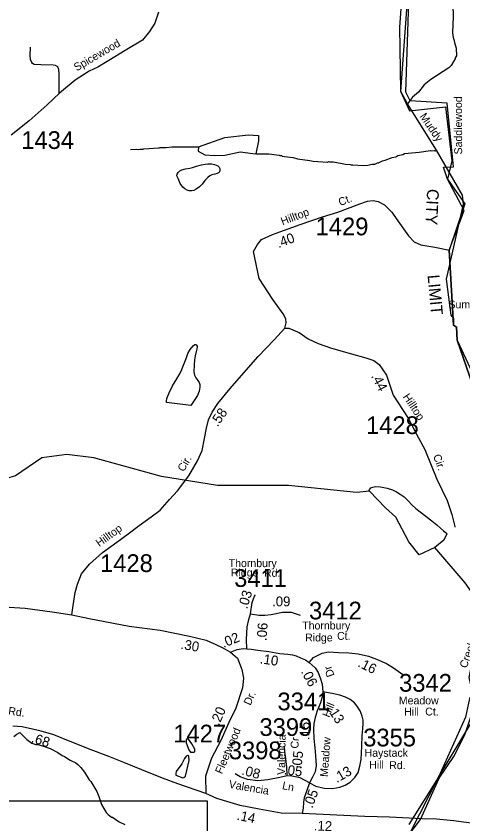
# Model space of a CAD drawing. Extents: x 1551653 to 1702041, y 811336 to 920032.
# Drawn here: x 1597935 to 1601655, y 864750 to 871475 of the extents above; entities that cross this region are included whole.
import ezdxf

# ---------------------------------------------------------------- set-up
doc = ezdxf.new("R2010")
doc.units = 0
for name, color, linetype in [('Old_Level_10', 7, 'Continuous'), ('Old_Level_11', 7, 'Continuous'), ('Old_Level_17', 7, 'Continuous'), ('Old_Level_19', 7, 'Continuous'), ('Old_Level_21', 7, 'Continuous'), ('Old_Level_3', 7, 'Continuous'), ('Old_Level_31', 7, 'Continuous'), ('Old_Level_32', 7, 'Continuous'), ('Old_Level_35', 7, 'Continuous'), ('Old_Level_48', 7, 'Continuous'), ('Old_Level_49', 7, 'Continuous'), ('Old_Level_50', 7, 'Continuous'), ('Old_Level_59', 7, 'Continuous'), ('Old_Level_62', 7, 'Continuous'), ('Old_Level_8', 7, 'Continuous')]:
    doc.layers.add(name, color=color, linetype=linetype)

msp = doc.modelspace()

# ---------------------------------------------------------------- linework, layer by layer
at = {"layer": 'Old_Level_3'}
msp.add_lwpolyline([(1599526.393, 862024.212), (1592689.875, 862024.212), (1592689.875, 864942.814), (1599526.393, 864942.814), (1599526.393, 862024.212)], dxfattribs=at)
at = {"layer": 'Old_Level_31'}
msp.add_line((1601315.201, 864791.795), (1601315.201, 864791.795), dxfattribs=at)
at = {"layer": 'Old_Level_32'}
for points in [[(1599120.355, 871508.558), (1599088.963, 871417.182), (1599046.156, 871348.648), (1598986.227, 871274.405), (1598843.765, 871189.797), (1598707.164, 871104.922), (1598614.628, 871051.565), (1598542.469, 871016.211), (1598425.924, 870943.334), (1598295.036, 870834.325), (1598192.408, 870737.35), (1598043.428, 870604.496), (1597894.492, 870483.847)], [(1600173.589, 868875.892), (1600184.489, 868922.243), (1600181.763, 868954.962), (1600157.24, 868995.86), (1600072.769, 869115.827), (1599959.068, 869289.634), (1599912.002, 869516.628), (1599943.782, 869573.307), (1599978.047, 869614.836), (1600069.071, 869658.173), (1600100.018, 869669.313), (1600298.932, 869740.203), (1600486.948, 869802.914), (1600615.017, 869843.812), (1600797.582, 869911.975)], [(1598399.432, 866489.773), (1598408.808, 866567.427), (1598426.804, 866675.124), (1598446.026, 866744.773), (1598479.403, 866830.814), (1598544.403, 866912.637), (1598653.434, 867009.147), (1598772.95, 867095.165), (1598867.303, 867164.401), (1598959.561, 867233.635), (1599060.205, 867304.968), (1599133.592, 867361.615), (1599211.171, 867449.732), (1599278.268, 867523.163), (1599372.392, 867648.757), (1599445.374, 867773.951), (1599483.895, 867857.618), (1599504.735, 867957.454), (1599521.486, 868043.366), (1599535.952, 868115.115), (1599566.463, 868178.933), (1599615.144, 868250.39), (1599717.943, 868375.577), (1599810.771, 868482.755), (1599950.15, 868641.41), (1600083.669, 868780.464), (1600173.589, 868875.892)], [(1600173.589, 868875.892), (1600206.924, 868876.968), (1600292.864, 868839.879), (1600367.435, 868789.593), (1600450.112, 868750.663), (1600560.348, 868710.11), (1600728.943, 868664.691), (1600847.284, 868630.627), (1600913.749, 868607.917), (1600957.52, 868573.853), (1601018.101, 868484.651), (1601075.752, 868319.216), (1601198.857, 868128.524), (1601269.222, 867993.42), (1601337.644, 867865.935), (1601439.098, 867620.407), (1601523.205, 867440.976), (1601564.307, 867326.675), (1601587.49, 867226.544), (1601588.624, 867219.847)], [(1599887.367, 866497.977), (1599901.322, 866593.417), (1599919.928, 866646.956), (1599927.785, 866657.178)], [(1596920.757, 865953.059), (1596987.62, 866003.731), (1597068.936, 866076.323), (1597166.859, 866188.403), (1597248.538, 866278.996), (1597321.809, 866349.551), (1597428.928, 866421.617), (1597551.966, 866479.353), (1597646.589, 866517.457), (1597742.973, 866543.717), (1597831.07, 866556.138), (1598010.738, 866544.888), (1598236.089, 866516.703), (1598399.432, 866489.773)], [(1599887.367, 866497.977), (1599954.814, 866486.338), (1600005.981, 866486.338), (1600059.474, 866493.322), (1600152.506, 866511.944), (1600224.604, 866511.944), (1600299.029, 866488.666)], [(1598399.432, 866489.773), (1598541.774, 866458.494), (1598875.203, 866396.71), (1599134.537, 866362.73), (1599378.434, 866313.302), (1599517.363, 866279.322), (1599597.633, 866242.252), (1599650.117, 866217.538), (1599721.125, 866180.468)], [(1599857.046, 866207.438), (1599852.48, 866283.821), (1599859.457, 866390.899), (1599873.412, 866451.421), (1599887.367, 866497.977)], [(1599721.125, 866180.468), (1599777.247, 866128.629), (1599815.548, 866034), (1599828.087, 865961.704), (1599818.704, 865883.853), (1599763.421, 865714.619), (1599704.762, 865594.141), (1599639.929, 865442.772), (1599562.308, 865296.823), (1599510.416, 865146.891), (1599514.333, 865001.86)], [(1599721.125, 866180.468), (1599775.77, 866202.71), (1599825.167, 866208.888), (1599857.046, 866207.438)], [(1599857.046, 866207.438), (1599893.088, 866205.799), (1599948.659, 866196.532), (1600038.191, 866184.174), (1600130.81, 866168.729), (1600198.732, 866162.55), (1600235.779, 866156.372), (1600266.652, 866150.194), (1600303.699, 866131.659), (1600343.835, 866116.213), (1600374.708, 866094.589)], [(1600374.708, 866094.589), (1600411.755, 866134.748), (1600482.763, 866171.818), (1600535.248, 866181.086), (1600618.605, 866177.997), (1600705.05, 866174.907), (1600782.232, 866165.639), (1600868.677, 866147.104), (1600936.598, 866122.391), (1601019.955, 866085.321), (1601078.613, 866048.251), (1601155.797, 865992.645)], [(1600374.708, 866094.589), (1600424.104, 866048.251), (1600448.803, 866011.18), (1600470.414, 865958.665), (1600482.763, 865912.327), (1600488.938, 865850.543)], [(1600488.938, 865850.543), (1600482.763, 865807.294), (1600470.414, 865757.868), (1600442.629, 865689.906), (1600424.104, 865634.301), (1600414.843, 865584.874), (1600411.755, 865538.536), (1600414.843, 865461.307), (1600421.017, 865384.078), (1600427.192, 865316.115), (1600434.486, 865236.128), (1600425.224, 865183.613), (1600399.615, 865131.937), (1600378.004, 865091.778)], [(1600813.146, 865397.616), (1600816.193, 865486.021), (1600822.367, 865541.626), (1600825.455, 865587.963), (1600825.455, 865612.676), (1600816.193, 865646.657), (1600800.756, 865689.906), (1600772.97, 865733.154), (1600751.359, 865757.868), (1600717.399, 865785.67), (1600677.264, 865804.206), (1600630.954, 865822.741), (1600566.121, 865835.097), (1600488.938, 865850.543)], [(1599514.333, 865001.86), (1599282.125, 865081.912), (1599153.084, 865130.737), (1598981.554, 865200.038), (1598832.246, 865261.356), (1598707.926, 865311.756), (1598560.001, 865366.882), (1598369.587, 865442.482), (1598247.406, 865490.788), (1598141.97, 865520.714), (1598071.155, 865539.614), (1597986.177, 865558.514), (1597907.493, 865563.239)], [(1600192.408, 865148.495), (1600189.823, 865225.973), (1600166.046, 865397.663)], [(1600378.004, 865091.778), (1600430.279, 865062.803), (1600501.288, 865047.357), (1600569.208, 865044.268), (1600630.954, 865056.624), (1600674.177, 865072.07), (1600717.399, 865096.784), (1600754.447, 865136.943), (1600782.232, 865177.102), (1600797.669, 865229.618), (1600806.931, 865285.224), (1600813.146, 865397.616)], [(1600192.408, 865148.495), (1600130.379, 865135.878), (1600030.174, 865117.179), (1599946.952, 865106.979), (1599861.673, 865120.539), (1599800.89, 865140.977), (1599760.129, 865166.476)], [(1600378.004, 865091.778), (1600300.219, 865132.478), (1600230.584, 865147.776), (1600192.408, 865148.495)], [(1600378.004, 865091.778), (1600356.266, 865027.084), (1600332.488, 864965.887), (1600328.188, 864929.319), (1600325.1, 864879.892), (1600317.949, 864835.082)], [(1600317.949, 864835.082), (1600143.16, 864840.382), (1599957.921, 864871.274), (1599800.469, 864902.165), (1599605.969, 864960.86), (1599514.333, 865001.86)], [(1601315.201, 864791.795), (1601043.692, 864807.049), (1600837.908, 864811.64), (1600317.949, 864835.082)], [(1602101.643, 864735.874), (1601746.544, 864754.163), (1601682.018, 864762.385), (1601576.532, 864775.919), (1601407.483, 864790.807), (1601340.316, 864789.568), (1601315.201, 864791.795)]]:
    msp.add_lwpolyline(points, dxfattribs=at)
at = {"layer": 'Old_Level_35'}
for points in [[(1598292.996, 870832.398), (1598294.481, 870994.233), (1598290.813, 871030.329), (1598280.852, 871052.343), (1598263.464, 871063.301), (1598243.123, 871066.716), (1598141.122, 871069.59), (1598085.18, 871073.928), (1598072.109, 871080.798), (1598065.298, 871090.142), (1598055.2, 871115.161), (1598051.87, 871148.248), (1598054.449, 871216.237)], [(1600797.582, 869911.975), (1600859.695, 869935.529), (1600907.598, 869939.157), (1600949.491, 869932.704), (1601003.346, 869904.393), (1601062.713, 869841.953), (1601099.539, 869789.454), (1601200.99, 869644.827), (1601248.634, 869596.431), (1601304.369, 869571.884), (1601420.209, 869550.92), (1601543.775, 869525.998)]]:
    msp.add_lwpolyline(points, dxfattribs=at)
at = {"layer": 'Old_Level_48'}
msp.add_lwpolyline([(1601198.406, 872387.726), (1601126.416, 871383.307), (1601135.837, 870851.477), (1601210.004, 870685.931), (1601509.532, 870720.8), (1601562.316, 870270.572), (1601525.891, 870117.452), (1601671.59, 869913.29), (1601540.461, 869526.842), (1601575.882, 868902.393), (1601600.797, 868885.477), (1601607.87, 868777.003), (1601736.85, 868400.206), (1601849.832, 868191.046), (1601989.884, 868024.127), (1602171.872, 867885.817), (1602442.845, 867607.858), (1602662.461, 867152.321), (1602722.848, 866673.1), (1601710.806, 865794.115), (1601675.846, 865637.246), (1601451.824, 865139.566), (1601204.839, 864744.009)], dxfattribs=at)
at = {"layer": 'Old_Level_49'}
msp.add_lwpolyline([(1601219.912, 864681.148), (1601451.824, 865139.566), (1601736.428, 865606.433), (1601777.461, 865795.228), (1602182.318, 866158.887), (1602728.057, 866528.269), (1602797.675, 867040.132), (1602687.024, 867268.508), (1602313.624, 867748.705), (1601948.43, 868081.148), (1601736.85, 868400.206), (1601607.87, 868777.003), (1601600.797, 868885.477), (1601575.882, 868902.393), (1601540.461, 869526.842), (1601665.92, 869856.213), (1601525.891, 870117.452), (1601493.232, 870216.473), (1601576.605, 870220.935), (1601523.921, 870750.665), (1601216.137, 870770.079), (1601180.259, 870843.49), (1601231.811, 872433.975)], dxfattribs=at)
at = {"layer": 'Old_Level_50'}
msp.add_line((1601326, 864795.915), (1601326, 864795.915), dxfattribs=at)
at = {"layer": 'Old_Level_59'}
for points in [[(1602782.034, 867111.847), (1602446.66, 867604.585), (1602229.12, 867924.661), (1602006.858, 868065.023), (1601866.62, 868242.462), (1601771.366, 868427.845), (1601611.688, 868773.689), (1601604.614, 868882.162), (1601579.7, 868899.079), (1601580.623, 868958.236), (1601556.632, 868984.996), (1601518.697, 869284.372), (1601660.696, 869908.55), (1601652.699, 869984.214), (1601436.471, 870359.05), (1601193.21, 870745.338), (1601139.658, 870848.099), (1601187.898, 871530.009), (1601203.774, 872030.546)], [(1601422.301, 867051.181), (1601292.402, 866991.174), (1601204.137, 867097.853), (1601097.553, 867304.544), (1601010.954, 867381.219), (1600878.114, 867519.693), (1600769.474, 867509.568), (1600203.596, 867567.983), (1599611.61, 867566.855), (1599145.629, 867642.007), (1598580.608, 867797.847), (1598356.589, 867825.426), (1598147.641, 867796.821), (1597928.645, 867647.031), (1597853.596, 867625.5), (1597719.595, 867634.83), (1597188.612, 867816.199)], [(1601757.458, 865749.534), (1601708.678, 865968.269), (1601768.082, 866270.86), (1601764.971, 866625.895), (1601674.733, 866756.697), (1601422.301, 867051.181)], [(1600311.077, 862435.43), (1600315.656, 862785.964), (1600459.851, 863318.134), (1600546.977, 863735.455), (1600789.685, 864109.176), (1601301.318, 864786.365), (1601458.222, 865129.071), (1601578.464, 865310.726), (1601671.481, 865492.38), (1601757.458, 865749.534)]]:
    msp.add_lwpolyline(points, dxfattribs=at)
at = {"layer": 'Old_Level_62'}
for points in [[(1601571.395, 871568.242), (1601573.856, 871472.277), (1601569.653, 871336.328), (1601573.036, 871296.24), (1601580.725, 871280.144), (1601584.416, 871256.05), (1601599.59, 871207.863), (1601602.563, 871143.784), (1601590.363, 871127.995), (1601590.158, 871119.998), (1601577.855, 871096.212), (1601557.349, 871064.531), (1601538.997, 871044.846), (1601389.514, 870947.344), (1601332.92, 870904.386), (1601285.86, 870841.127), (1601235.546, 870800.953), (1601193.21, 870745.338)], [(1599452.798, 870387.832), (1599673.445, 870463.677), (1599869.575, 870488.215), (1599952.038, 870481.523), (1599954.268, 870436.909), (1599931.98, 870329.833)], [(1598887.469, 870363.561), (1598935.451, 870366.739), (1598951.445, 870364.484), (1598967.439, 870368.277), (1598991.43, 870367.867), (1598999.53, 870371.66), (1599119.588, 870379.657), (1599127.585, 870377.504), (1599135.582, 870381.4), (1599183.564, 870380.58), (1599231.649, 870387.757), (1599452.798, 870387.832), (1599450.57, 870349.909), (1599506.288, 870320.91), (1599586.523, 870314.218), (1599673.445, 870318.679), (1599801.515, 870346.14), (1599905.292, 870331.645), (1599931.98, 870329.833), (1600038.324, 870328.189), (1600102.095, 870319.167), (1600124.138, 870318.757), (1600130.084, 870314.656), (1600144.028, 870314.451), (1600149.974, 870310.35), (1600169.864, 870305.941), (1600241.735, 870298.764), (1600277.517, 870288.204), (1600381.273, 870274.466), (1600409.16, 870268.007), (1600529.013, 870259.907), (1600537.01, 870263.803), (1600545.007, 870261.65), (1600576.995, 870263.188), (1600676.651, 870241.452), (1600716.533, 870240.837), (1600724.53, 870236.634), (1600738.576, 870238.376), (1600824.391, 870232.943), (1600864.376, 870234.275), (1600896.467, 870241.76), (1600920.56, 870243.4), (1600944.654, 870254.986), (1600952.651, 870254.781), (1600984.946, 870270.262), (1601009.04, 870275.901), (1601065.327, 870298.867), (1601097.418, 870304.403), (1601113.514, 870314.143), (1601153.704, 870323.473), (1601169.801, 870331.163), (1601289.961, 870343.158), (1601386.131, 870357.512), (1601394.025, 870353.411), (1601418.119, 870356.999), (1601426.014, 870354.846), (1601436.471, 870359.05)], [(1599298.365, 870187.081), (1599315.59, 870196.001), (1599344.092, 870204.203), (1599381.719, 870209.125), (1599404.377, 870215.789), (1599435.545, 870227.169), (1599479.631, 870236.807), (1599509.774, 870243.983), (1599531.817, 870244.804), (1599561.242, 870244.394), (1599585.951, 870240.395), (1599613.12, 870227.682), (1599624.296, 870218.454), (1599630.55, 870207.587), (1599632.498, 870191.49), (1599628.602, 870180.212), (1599619.374, 870169.652), (1599609.634, 870164.423), (1599590.872, 870160.322), (1599565.035, 870154.273), (1599548.324, 870145.866), (1599530.997, 870131.615), (1599507.108, 870105.573), (1599484.758, 870076.353), (1599461.997, 870054.618), (1599434.93, 870033.497), (1599414.937, 870023.552), (1599396.688, 870021.707), (1599375.26, 870021.399), (1599358.651, 870025.911), (1599338.35, 870036.881), (1599323.587, 870051.542), (1599301.441, 870082.915), (1599283.601, 870122.388), (1599277.347, 870133.665), (1599274.272, 870145.558), (1599275.502, 870160.015), (1599283.704, 870174.368), (1599298.365, 870187.081)], [(1599190.705, 868290.903), (1599209.467, 868339.807), (1599235.611, 868396.709), (1599272.623, 868456.277), (1599292.103, 868488.778), (1599307.892, 868519.433), (1599322.861, 868554.702), (1599350.03, 868624.42), (1599365.101, 868666.045), (1599383.659, 868698.546), (1599408.573, 868730.022), (1599423.234, 868740.787), (1599430.513, 868740.684), (1599436.767, 868736.071), (1599441.176, 868726.023), (1599442.919, 868715.053), (1599438.1, 868693.317), (1599425.797, 868648.001), (1599419.85, 868613.552), (1599416.672, 868569.056), (1599415.954, 868512.666), (1599421.081, 868486.215), (1599431.743, 868462.429), (1599447.84, 868442.231), (1599460.348, 868423.879), (1599464.654, 868407.475), (1599465.372, 868384.816), (1599459.528, 868353.956), (1599446.405, 868317.764), (1599424.156, 868282.598), (1599388.99, 868232.155), (1599185.783, 868257.377), (1599185.886, 868270.09), (1599190.705, 868290.903)], [(1600878.114, 867519.693), (1600874.526, 867525.23), (1600877.602, 867535.072), (1600889.597, 867546.76), (1600904.464, 867554.347), (1600928.045, 867558.038), (1600969.363, 867555.578), (1601024.316, 867546.043), (1601069.325, 867531.689), (1601101.621, 867515.49), (1601132.789, 867494.472), (1601164.982, 867472.429), (1601199.021, 867440.543), (1601231.009, 867405.684), (1601262.177, 867374.824), (1601298.164, 867346.835), (1601346.043, 867310.848), (1601385.208, 867282.756), (1601410.635, 867262.866), (1601436.984, 867239.797), (1601467.947, 867210.988), (1601494.911, 867188.944), (1601519.107, 867169.977), (1601522.388, 867164.338), (1601497.244, 867112.855), (1601422.301, 867051.181)], [(1597915.214, 865478.297), (1597939.513, 865495.932), (1597965.555, 865509.363), (1598022.867, 865452.768), (1598066.338, 865422.113), (1598098.223, 865409.708), (1598114.217, 865409.502), (1598154.1, 865400.993), (1598217.666, 865376.079), (1598281.232, 865343.168), (1598316.809, 865318.664), (1598338.749, 865310.36), (1598384.271, 865279.704), (1598431.946, 865257.046), (1598449.785, 865244.846), (1598473.366, 865220.547), (1598504.842, 865180.049), (1598543.904, 865115.56), (1598555.797, 865103.36), (1598606.547, 865018.673), (1598623.977, 864978.483), (1598647.045, 864910.201), (1598684.16, 864845.609), (1598701.897, 864827.462), (1598729.579, 864807.059), (1598737.576, 864804.906), (1598793.042, 864766.152), (1598840.717, 864745.441)], [(1599396.747, 865417.576), (1599368.86, 865454.793), (1599353.891, 865455.818), (1599349.892, 865446.796), (1599351.943, 865425.163), (1599373.781, 865366.62), (1599386.494, 865347.653), (1599414.791, 865345.705), (1599422.686, 865349.601), (1599423.404, 865372.362), (1599396.747, 865417.576)], [(1599344.623, 865148.368), (1599376.713, 865276.218), (1599374.355, 865314.46), (1599364.205, 865318.869), (1599349.544, 865312.307), (1599336.01, 865292.827), (1599313.865, 865249.048), (1599266.395, 865184.662), (1599264.242, 865168.565), (1599266.088, 865154.314), (1599323.195, 865132.066), (1599332.319, 865134.732), (1599344.623, 865148.368)]]:
    msp.add_lwpolyline(points, dxfattribs=at)

# ---------------------------------------------------------------- texts
at = {"layer": 'Old_Level_10'}
msp.add_text('Saddlewood', height=65.6166, rotation=90.1255944, dxfattribs=at).set_placement((1601648.955, 870323.984))
msp.add_text('Summerfield', height=65.61666, dxfattribs=at).set_placement((1601535.01, 869041.984))
at = {"layer": 'Old_Level_11'}
for s, rotation, p in [('Spicewood', 30.2702389, (1598438.711, 871014.601)), ('Ct.', 21.3168361, (1600633.727, 869892.779)), ('Hilltop', 20.8461778, (1600153.545, 869732.782)), ('Hilltop', 303.7322806, (1601151.665, 868305.383)), ('Cir.', 59.7597167, (1599330.913, 867676.537)), ('Cir.', 290.0205583, (1601405.333, 867813.776)), ('Hilltop', 36.2109361, (1598627.548, 867053.251)), ('Dr', 109.1253333, (1600587.067, 865985.624)), ('Dr.', 65.7987944, (1599885.651, 865730.959)), ('Rd.', 352.166925, (1597866.224, 865660.112)), ('Hill', 67.7633361, (1600542.982, 865630.468)), ('Fleetwood', 66.9194056, (1599648.685, 865160.228)), ('Valencia', 88.89895, (1600173.325, 865156.896)), ('Cr', 84.9235778, (1600283.719, 865374.611)), ('Meadow', 85.7662194, (1600529.71, 865138.889)), ('Valencia', 349.9417611, (1599702.367, 865050.013)), ('Ln', 348.6804861, (1600146.632, 865039.623))]:
    msp.add_text(s, height=65.6167, rotation=rotation, dxfattribs=at).set_placement(p)
for s, p in [('Thornbury', (1599704.984, 866887.696)), ('Ridge', (1599723.505, 866809.751)), ('Rd.', (1599999.07, 866806.914)), ('Thornbury', (1600317.351, 866368.666)), ('Ridge', (1600341.388, 866268.635)), ('Ct.', (1600607.292, 866282.363)), ('Meadow', (1601121.989, 865744.762)), ('Hill', (1601166.308, 865652.219)), ('Ct.', (1601341.453, 865652.219)), ('Haystack', (1600836.873, 865308.522)), ('Hill', (1600875.208, 865208.49)), ('Rd.', (1601041.748, 865205.654))]:
    msp.add_text(s, height=65.6167, dxfattribs=at).set_placement(p)
at = {"layer": 'Old_Level_17'}
for s, rotation, p in [('.40', 20.8462861, (1600119.907, 869543.15)), ('.44', 297.410975, (1600888.888, 868478.801)), ('.58', 55.7346778, (1599612.804, 868050.967)), ('.03', 73.2814639, (1599858.656, 866534.251)), ('.09', 0.0000167, (1600066.262, 866561.156)), ('.06', 86.2718361, (1600020.01, 866270.595)), ('.02', 22.1474028, (1599662.261, 866214.395)), ('.30', 350.0799444, (1599301.098, 866208.154)), ('.10', 351.737625, (1599960.715, 866087.061)), ('.16', 333.5222444, (1600773.531, 866063.377)), ('.06', 298.1650667, (1600304.868, 866017.625)), ('.20', 66.6816444, (1599623.409, 865562.051)), ('.13', 302.720175, (1600522.942, 865704.176)), ('.15', 89.8799361, (1600377.336, 865447.023)), ('.68', 342.5515583, (1598055.367, 865431.361)), ('.05', 83.6766278, (1600309.665, 865201.578)), ('.05', 352.9835806, (1600161.54, 865162.663)), ('.08', 345.1290556, (1599807.798, 865161.417)), ('.13', 29.7604528, (1600605.448, 865089.148)), ('.05', 70.5156361, (1600402.1, 864875.334)), ('.14', 348.0748583, (1599768.303, 864785.002)), ('.12', 357.4186556, (1600412.173, 864695.63))]:
    msp.add_text(s, height=82.0208, rotation=rotation, dxfattribs=at).set_placement(p)
at = {"layer": 'Old_Level_19'}
for s, rotation, p in [('CITY', 267.0740556, (1601358.03, 870038.552)), ('LIMIT', 275.2374528, (1601360.743, 869318.105))]:
    msp.add_text(s, height=98.425, rotation=rotation, dxfattribs=at).set_placement(p)
at = {"layer": 'Old_Level_21'}
for s, rotation, p in [('Muddy', 304.3856167, (1601291.486, 870640.431)), ('Creek', 69.7954222, (1601685.767, 866041.145))]:
    msp.add_text(s, height=65.6167, rotation=rotation, dxfattribs=at).set_placement(p)
at = {"layer": 'Old_Level_8'}
for s, p in [('1434', (1597977.854, 870369.338)), ('1429', (1600429.361, 869650.274)), ('1428', (1600848.918, 867995.5)), ('1428', (1598633.96, 866846.984)), ('3411', (1599750.598, 866722.85)), ('3412', (1600373.982, 866451.968)), ('3342', (1601124.264, 865850.115)), ('3341', (1600111.188, 865695.653)), ('1427', (1599243.796, 865427.869)), ('3399', (1599961.339, 865482.175)), ('3355', (1600825.264, 865394.878)), ('3398', (1599706.149, 865287.756))]:
    msp.add_text(s, height=147.6375, dxfattribs=at).set_placement(p)

doc.saveas('drawing.dxf')
